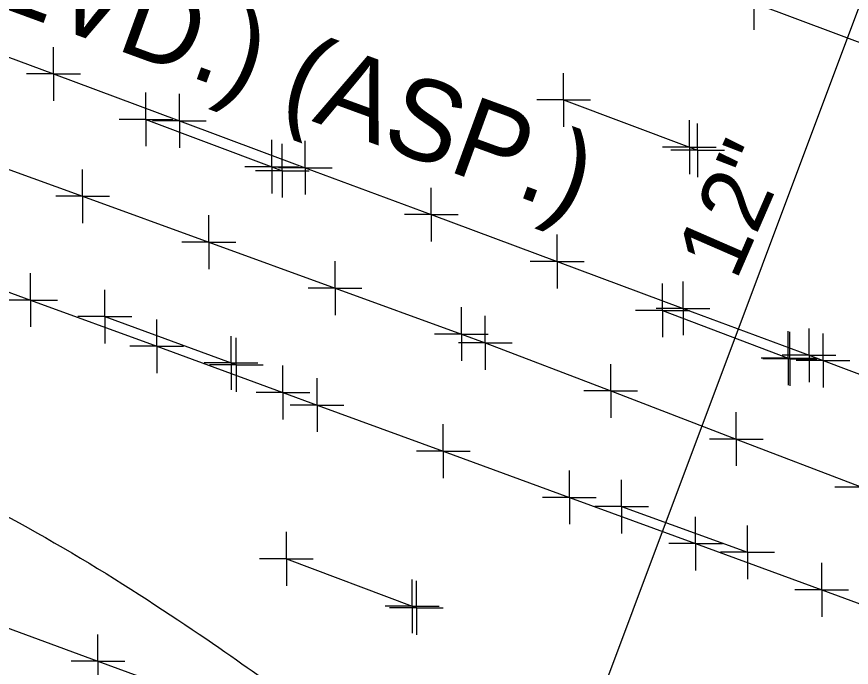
# Model space of a CAD drawing. Extents: x 0 to 1944463, y 0 to 420651.
# Drawn here: x 1942517.6 to 1942579.7, y 417899.8 to 417948.2 of the extents above; entities that cross this region are included whole.
import ezdxf

# ---------------------------------------------------------------- set-up
doc = ezdxf.new("R2010")
doc.units = 0
for name, color, linetype in [('SUR - DRG - Storm Sewer', 7, 'Continuous'), ('SUR - DRG - Storm Sewer Text', 7, 'Continuous'), ('SUR - DTM - Breaklines', 7, 'Continuous'), ('SUR - DTM - Breaklines - Points - Locators', 7, 'Continuous'), ('SUR - TR-CTRL - Pavement Marking', 7, 'Continuous'), ('SUR - TR-CTRL - Pavement Marking - Points - Locators', 7, 'Continuous'), ('SUR - TRAN - Roads Text', 7, 'Continuous')]:
    doc.layers.add(name, color=color, linetype=linetype)

msp = doc.modelspace()

# ---------------------------------------------------------------- linework, layer by layer
at = {"layer": 'SUR - DRG - Storm Sewer'}
msp.add_lwpolyline([(1942553.814, 417878.43), (1942582.689, 417955.429)], dxfattribs=at)
at = {"layer": 'SUR - DRG - Storm Sewer Text'}
msp.add_open_spline([(1942357.559, 417966.027), (1942368.767, 417953.915), (1942538.563, 417912.178), (1942553.384, 417877.57)], degree=2, dxfattribs=at)
at = {"layer": 'SUR - DTM - Breaklines'}
msp.add_lwpolyline([(1942513.063, 417938.269), (1942522.461, 417934.852), (1942531.86, 417931.436), (1942541.258, 417928.019), (1942550.656, 417924.603), (1942552.438, 417923.955), (1942561.775, 417920.375), (1942571.113, 417916.795), (1942580.45, 417913.215), (1942589.787, 417909.635), (1942599.124, 417906.055), (1942608.462, 417902.475), (1942617.799, 417898.894), (1942627.136, 417895.315), (1942636.473, 417891.734), (1942645.81, 417888.154), (1942655.147, 417884.574), (1942664.485, 417880.994), (1942673.822, 417877.414), (1942683.159, 417873.834), (1942687.919, 417872.009), (1942697.207, 417868.306), (1942706.496, 417864.602), (1942715.785, 417860.899)], dxfattribs=at)
at = {"layer": 'SUR - DTM - Breaklines - Points - Locators'}
for p, q in [((1942522.461, 417934.852), (1942522.461, 417936.852)), ((1942522.461, 417934.852), (1942520.461, 417934.852)), ((1942522.461, 417934.852), (1942524.461, 417934.852)), ((1942522.461, 417934.852), (1942522.461, 417932.852)), ((1942531.86, 417931.436), (1942531.86, 417933.436)), ((1942531.86, 417931.436), (1942529.86, 417931.436)), ((1942531.86, 417931.436), (1942533.86, 417931.436)), ((1942531.86, 417931.436), (1942531.86, 417929.436)), ((1942541.258, 417928.019), (1942541.258, 417930.019)), ((1942541.258, 417928.019), (1942539.258, 417928.019)), ((1942541.258, 417928.019), (1942543.258, 417928.019)), ((1942541.258, 417928.019), (1942541.258, 417926.019)), ((1942550.656, 417924.603), (1942550.656, 417926.603)), ((1942552.438, 417923.955), (1942552.438, 417925.955)), ((1942550.656, 417924.603), (1942548.656, 417924.603)), ((1942550.656, 417924.603), (1942552.656, 417924.603)), ((1942550.656, 417924.603), (1942550.656, 417922.603)), ((1942552.438, 417923.955), (1942550.438, 417923.955)), ((1942552.438, 417923.955), (1942554.438, 417923.955)), ((1942552.438, 417923.955), (1942552.438, 417921.955)), ((1942561.775, 417920.375), (1942561.775, 417922.375)), ((1942561.775, 417920.375), (1942559.775, 417920.375)), ((1942561.775, 417920.375), (1942563.775, 417920.375)), ((1942561.775, 417920.375), (1942561.775, 417918.375)), ((1942571.113, 417916.795), (1942571.113, 417918.795)), ((1942571.113, 417916.795), (1942569.113, 417916.795)), ((1942571.113, 417916.795), (1942573.113, 417916.795)), ((1942571.113, 417916.795), (1942571.113, 417914.795)), ((1942580.45, 417913.215), (1942578.45, 417913.215))]:
    msp.add_line(p, q, dxfattribs=at)
at = {"layer": 'SUR - TR-CTRL - Pavement Marking'}
for points in [[(1942482.703, 417982.8), (1942492.069, 417979.296), (1942501.436, 417975.793), (1942510.802, 417972.29), (1942520.168, 417968.786), (1942529.534, 417965.283), (1942538.9, 417961.779), (1942544.318, 417959.753), (1942553.684, 417956.25), (1942563.05, 417952.746), (1942572.416, 417949.243), (1942581.783, 417945.74), (1942591.149, 417942.236), (1942600.515, 417938.733), (1942609.881, 417935.229), (1942617.641, 417932.327)], [(1942510.923, 417947.437), (1942520.295, 417943.95), (1942529.667, 417940.463), (1942539.04, 417936.976), (1942548.412, 417933.49), (1942557.785, 417930.003), (1942567.157, 417926.516), (1942576.529, 417923.029), (1942577.573, 417922.641), (1942586.932, 417919.118), (1942596.291, 417915.595), (1942605.65, 417912.072), (1942609.721, 417910.54), (1942619.062, 417906.971), (1942628.403, 417903.402), (1942637.745, 417899.833), (1942647.086, 417896.264), (1942655.195, 417893.166), (1942664.536, 417889.597), (1942673.878, 417886.028), (1942683.219, 417882.459), (1942691.753, 417879.198)], [(1942558.264, 417942.015), (1942567.628, 417938.506), (1942568.241, 417938.276)], [(1942527.177, 417940.575), (1942536.535, 417937.049), (1942537.324, 417936.752)], [(1942509.199, 417930.569), (1942518.59, 417927.132), (1942527.981, 417923.695), (1942537.372, 417920.258), (1942539.916, 417919.327), (1942549.307, 417915.89), (1942558.698, 417912.453), (1942568.088, 417909.016), (1942577.479, 417905.579), (1942586.87, 417902.142), (1942596.261, 417898.705), (1942605.652, 417895.268), (1942615.043, 417891.832), (1942618.784, 417890.462), (1942628.141, 417886.934), (1942637.498, 417883.405), (1942646.855, 417879.877), (1942656.212, 417876.348), (1942664.415, 417873.255), (1942673.727, 417869.61), (1942683.039, 417865.965), (1942688.875, 417863.68)], [(1942565.626, 417926.366), (1942574.973, 417922.812), (1942575.102, 417922.763)], [(1942524.12, 417925.901), (1942533.509, 417922.457), (1942533.902, 417922.312)], [(1942562.576, 417911.768), (1942571.95, 417908.37)], [(1942537.635, 417907.882), (1942546.993, 417904.358), (1942547.308, 417904.239)], [(1942514.213, 417903.71), (1942523.601, 417900.264), (1942532.988, 417896.818), (1942542.376, 417893.372), (1942551.763, 417889.926), (1942561.151, 417886.48), (1942570.539, 417883.034), (1942579.926, 417879.588), (1942589.314, 417876.142), (1942598.701, 417872.696), (1942600.604, 417871.998), (1942609.973, 417868.502), (1942619.342, 417865.006), (1942628.711, 417861.51), (1942638.08, 417858.014), (1942638.955, 417857.688), (1942648.324, 417854.192), (1942657.693, 417850.696), (1942659.55, 417850.003)]]:
    msp.add_lwpolyline(points, dxfattribs=at)
at = {"layer": 'SUR - TR-CTRL - Pavement Marking - Points - Locators'}
for p, q in [((1942572.416, 417949.243), (1942572.416, 417947.243)), ((1942520.295, 417943.95), (1942520.295, 417945.95)), ((1942558.264, 417942.015), (1942558.264, 417944.015)), ((1942520.295, 417943.95), (1942518.295, 417943.95)), ((1942520.295, 417943.95), (1942522.295, 417943.95)), ((1942520.295, 417943.95), (1942520.295, 417941.95)), ((1942527.177, 417940.575), (1942527.177, 417942.575)), ((1942529.667, 417940.463), (1942529.667, 417942.463)), ((1942558.264, 417942.015), (1942556.264, 417942.015)), ((1942558.264, 417942.015), (1942560.264, 417942.015)), ((1942558.264, 417942.015), (1942558.264, 417940.015)), ((1942527.177, 417940.575), (1942525.177, 417940.575)), ((1942527.177, 417940.575), (1942529.177, 417940.575)), ((1942527.177, 417940.575), (1942527.177, 417938.575)), ((1942529.667, 417940.463), (1942527.667, 417940.463)), ((1942529.667, 417940.463), (1942531.667, 417940.463)), ((1942529.667, 417940.463), (1942529.667, 417938.463)), ((1942567.628, 417938.506), (1942567.628, 417940.506)), ((1942568.241, 417938.276), (1942568.241, 417940.276)), ((1942536.535, 417937.049), (1942536.535, 417939.049)), ((1942537.324, 417936.752), (1942537.324, 417938.752)), ((1942539.04, 417936.976), (1942539.04, 417938.976)), ((1942567.628, 417938.506), (1942565.628, 417938.506)), ((1942567.628, 417938.506), (1942569.628, 417938.506)), ((1942567.628, 417938.506), (1942567.628, 417936.506)), ((1942568.241, 417938.276), (1942566.241, 417938.276)), ((1942568.241, 417938.276), (1942570.241, 417938.276)), ((1942568.241, 417938.276), (1942568.241, 417936.276)), ((1942536.535, 417937.049), (1942534.535, 417937.049)), ((1942537.324, 417936.752), (1942535.324, 417936.752)), ((1942536.535, 417937.049), (1942538.535, 417937.049)), ((1942536.535, 417937.049), (1942536.535, 417935.049)), ((1942539.04, 417936.976), (1942537.04, 417936.976)), ((1942537.324, 417936.752), (1942539.324, 417936.752)), ((1942537.324, 417936.752), (1942537.324, 417934.752)), ((1942539.04, 417936.976), (1942541.04, 417936.976)), ((1942539.04, 417936.976), (1942539.04, 417934.976)), ((1942548.412, 417933.49), (1942548.412, 417935.49)), ((1942548.412, 417933.49), (1942546.412, 417933.49)), ((1942548.412, 417933.49), (1942550.412, 417933.49)), ((1942548.412, 417933.49), (1942548.412, 417931.49)), ((1942557.785, 417930.003), (1942557.785, 417932.003)), ((1942557.785, 417930.003), (1942555.785, 417930.003)), ((1942557.785, 417930.003), (1942559.785, 417930.003)), ((1942557.785, 417930.003), (1942557.785, 417928.003)), ((1942518.59, 417927.132), (1942518.59, 417929.132)), ((1942567.157, 417926.516), (1942567.157, 417928.516)), ((1942524.12, 417925.901), (1942524.12, 417927.901)), ((1942565.626, 417926.366), (1942565.626, 417928.366)), ((1942518.59, 417927.132), (1942516.59, 417927.132)), ((1942518.59, 417927.132), (1942520.59, 417927.132)), ((1942518.59, 417927.132), (1942518.59, 417925.132)), ((1942565.626, 417926.366), (1942563.626, 417926.366)), ((1942567.157, 417926.516), (1942565.157, 417926.516)), ((1942565.626, 417926.366), (1942567.626, 417926.366)), ((1942565.626, 417926.366), (1942565.626, 417924.366)), ((1942567.157, 417926.516), (1942569.157, 417926.516)), ((1942567.157, 417926.516), (1942567.157, 417924.516)), ((1942524.12, 417925.901), (1942522.12, 417925.901)), ((1942524.12, 417925.901), (1942526.12, 417925.901)), ((1942524.12, 417925.901), (1942524.12, 417923.901)), ((1942527.981, 417923.695), (1942527.981, 417925.695)), ((1942574.973, 417922.812), (1942574.973, 417924.812)), ((1942575.102, 417922.763), (1942575.102, 417924.763)), ((1942576.529, 417923.029), (1942576.529, 417925.029)), ((1942533.509, 417922.457), (1942533.509, 417924.457)), ((1942533.902, 417922.312), (1942533.902, 417924.312)), ((1942577.573, 417922.641), (1942577.573, 417924.641)), ((1942527.981, 417923.695), (1942525.981, 417923.695)), ((1942527.981, 417923.695), (1942529.981, 417923.695)), ((1942527.981, 417923.695), (1942527.981, 417921.695)), ((1942576.529, 417923.029), (1942574.529, 417923.029)), ((1942576.529, 417923.029), (1942578.529, 417923.029)), ((1942576.529, 417923.029), (1942576.529, 417921.029)), ((1942533.509, 417922.457), (1942531.509, 417922.457)), ((1942533.902, 417922.312), (1942531.902, 417922.312)), ((1942533.509, 417922.457), (1942535.509, 417922.457)), ((1942533.509, 417922.457), (1942533.509, 417920.457)), ((1942533.902, 417922.312), (1942535.902, 417922.312)), ((1942533.902, 417922.312), (1942533.902, 417920.312)), ((1942537.372, 417920.258), (1942537.372, 417922.258)), ((1942574.973, 417922.812), (1942572.973, 417922.812)), ((1942575.102, 417922.763), (1942573.102, 417922.763)), ((1942574.973, 417922.812), (1942576.973, 417922.812)), ((1942574.973, 417922.812), (1942574.973, 417920.812)), ((1942575.102, 417922.763), (1942577.102, 417922.763)), ((1942575.102, 417922.763), (1942575.102, 417920.763)), ((1942577.573, 417922.641), (1942575.573, 417922.641)), ((1942577.573, 417922.641), (1942579.573, 417922.641)), ((1942577.573, 417922.641), (1942577.573, 417920.641)), ((1942539.916, 417919.327), (1942539.916, 417921.327)), ((1942537.372, 417920.258), (1942535.372, 417920.258)), ((1942537.372, 417920.258), (1942539.372, 417920.258)), ((1942537.372, 417920.258), (1942537.372, 417918.258)), ((1942539.916, 417919.327), (1942537.916, 417919.327)), ((1942539.916, 417919.327), (1942541.916, 417919.327)), ((1942539.916, 417919.327), (1942539.916, 417917.327)), ((1942549.307, 417915.89), (1942549.307, 417917.89)), ((1942549.307, 417915.89), (1942547.307, 417915.89)), ((1942549.307, 417915.89), (1942551.307, 417915.89)), ((1942549.307, 417915.89), (1942549.307, 417913.89)), ((1942558.698, 417912.453), (1942558.698, 417914.453)), ((1942562.576, 417911.768), (1942562.576, 417913.768)), ((1942558.698, 417912.453), (1942556.698, 417912.453)), ((1942558.698, 417912.453), (1942560.698, 417912.453)), ((1942558.698, 417912.453), (1942558.698, 417910.453)), ((1942562.576, 417911.768), (1942560.576, 417911.768)), ((1942562.576, 417911.768), (1942564.576, 417911.768)), ((1942562.576, 417911.768), (1942562.576, 417909.768)), ((1942568.088, 417909.016), (1942568.088, 417911.016)), ((1942537.635, 417907.882), (1942537.635, 417909.882)), ((1942571.95, 417908.37), (1942571.95, 417910.37)), ((1942568.088, 417909.016), (1942566.088, 417909.016)), ((1942568.088, 417909.016), (1942570.088, 417909.016)), ((1942568.088, 417909.016), (1942568.088, 417907.016)), ((1942571.95, 417908.37), (1942569.95, 417908.37)), ((1942571.95, 417908.37), (1942573.95, 417908.37)), ((1942571.95, 417908.37), (1942571.95, 417906.37)), ((1942537.635, 417907.882), (1942535.635, 417907.882)), ((1942537.635, 417907.882), (1942539.635, 417907.882)), ((1942537.635, 417907.882), (1942537.635, 417905.882)), ((1942577.479, 417905.579), (1942577.479, 417907.579)), ((1942546.993, 417904.358), (1942546.993, 417906.358)), ((1942547.308, 417904.239), (1942547.308, 417906.239)), ((1942577.479, 417905.579), (1942575.479, 417905.579)), ((1942577.479, 417905.579), (1942579.479, 417905.579)), ((1942577.479, 417905.579), (1942577.479, 417903.579)), ((1942546.993, 417904.358), (1942544.993, 417904.358)), ((1942547.308, 417904.239), (1942545.308, 417904.239)), ((1942546.993, 417904.358), (1942548.993, 417904.358)), ((1942546.993, 417904.358), (1942546.993, 417902.358)), ((1942547.308, 417904.239), (1942549.308, 417904.239)), ((1942547.308, 417904.239), (1942547.308, 417902.239)), ((1942523.601, 417900.264), (1942523.601, 417902.264)), ((1942523.601, 417900.264), (1942521.601, 417900.264)), ((1942523.601, 417900.264), (1942525.601, 417900.264)), ((1942523.601, 417900.264), (1942523.601, 417898.264))]:
    msp.add_line(p, q, dxfattribs=at)

# ---------------------------------------------------------------- texts
at = {"layer": 'SUR - DRG - Storm Sewer Text'}
msp.add_text('12"', height=5, rotation=66.47262, dxfattribs=at).set_placement((1942571.097, 417928.494))
at = {"layer": 'SUR - TRAN - Roads Text'}
msp.add_text('SR-2 (US-41) (HILLSBORO BLVD.) (ASP.)', height=5.99999, rotation=339.91269, dxfattribs=at).set_placement((1942415.123, 417985.936))

doc.saveas('drawing.dxf')
